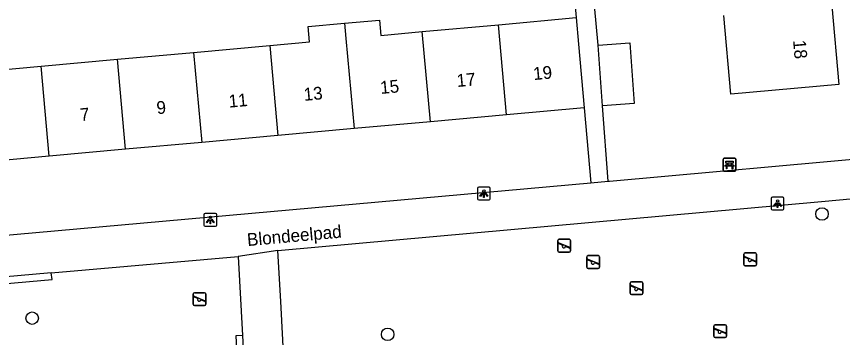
# Model space of a CAD drawing. Extents: x 160557 to 161245, y 385330 to 386505.
# Drawn here: x 160854.3 to 160919, y 385468.3 to 385493.5 of the extents above; entities that cross this region are included whole.
import ezdxf

# ---------------------------------------------------------------- set-up
doc = ezdxf.new("R2010")
doc.units = 0
for name, color, linetype in [('IMGEO_Bank', 7, 'Continuous'), ('IMGEO_Boom', 7, 'Continuous'), ('IMGEO_Haag', 7, 'Continuous'), ('IMGEO_Lichtpunt', 7, 'Continuous'), ('IMGEO_Openbare_ruimte_label', 7, 'Continuous'), ('IMGEO_Pand', 7, 'Continuous'), ('IMGEO_Pand_nummerreeks', 7, 'Continuous'), ('IMGEO_Speelvoorziening', 7, 'Continuous'), ('IMGEO_Voetpad_open', 7, 'Continuous')]:
    doc.layers.add(name, color=color, linetype=linetype)

msp = doc.modelspace()

# ---------------------------------------------------------------- linework, layer by layer
at = {"layer": 'IMGEO_Bank'}
for p, q in [((160909.683, 385481.42), (160909.683, 385482.261)), ((160909.683, 385482.261), (160909.683, 385481.42)), ((160909.758, 385482.345), (160910.599, 385482.345)), ((160910.599, 385482.345), (160909.758, 385482.345)), ((160910.683, 385482.27), (160910.683, 385481.429)), ((160910.683, 385481.429), (160910.683, 385482.27)), ((160910.38, 385481.743), (160909.987, 385481.743)), ((160909.992, 385481.851), (160909.992, 385481.957)), ((160910.036, 385481.957), (160910.036, 385481.851)), ((160910.324, 385481.963), (160910.042, 385481.963)), ((160910.042, 385481.845), (160910.324, 385481.845)), ((160910.33, 385481.851), (160910.33, 385481.957)), ((160910.374, 385481.957), (160910.374, 385481.851)), ((160910.608, 385481.345), (160909.767, 385481.345)), ((160909.767, 385481.345), (160910.608, 385481.345))]:
    msp.add_line(p, q, dxfattribs=at)
for points in [[(160909.93, 385481.743), (160909.788, 385481.743), (160909.9, 385481.845), (160909.986, 385481.845)], [(160909.986, 385481.963), (160909.9, 385481.963), (160909.9, 385482.124), (160910.463, 385482.124), (160910.463, 385481.963), (160910.38, 385481.963)], [(160909.98, 385481.736), (160909.98, 385481.529), (160909.937, 385481.529), (160909.937, 385481.736)], [(160910.38, 385481.845), (160910.463, 385481.845), (160910.575, 385481.743), (160910.436, 385481.743)], [(160910.43, 385481.736), (160910.43, 385481.529), (160910.386, 385481.529), (160910.386, 385481.736)]]:
    msp.add_lwpolyline(points, dxfattribs=at)
for centre, radius, start, end in [((160909.761, 385482.267), 0.0779, 92.4484, 184.28452), ((160909.761, 385482.267), 0.0779, 92.4484, 184.28452), ((160910.605, 385482.267), 0.0779, 2.4484, 94.28452), ((160910.605, 385482.267), 0.0779, 2.4484, 94.28452), ((160909.93, 385481.736), 0.00671, 2.89567, 87.10433), ((160909.987, 385481.736), 0.00671, 92.89567, 177.10433), ((160909.985, 385481.956), 0.00671, 2.89567, 87.10433), ((160909.985, 385481.852), 0.00671, 272.89567, 357.10433), ((160910.042, 385481.956), 0.00671, 92.89567, 177.10433), ((160910.042, 385481.852), 0.00671, 182.89567, 267.10433), ((160910.324, 385481.956), 0.00671, 2.89567, 87.10433), ((160910.324, 385481.852), 0.00671, 272.89567, 357.10433), ((160910.381, 385481.956), 0.00671, 92.89567, 177.10433), ((160910.381, 385481.852), 0.00671, 182.89567, 267.10433), ((160910.379, 385481.736), 0.00671, 2.89567, 87.10433), ((160910.436, 385481.736), 0.00671, 92.89567, 177.10433), ((160909.761, 385481.423), 0.0779, 182.4484, 274.28452), ((160909.761, 385481.423), 0.0779, 182.4484, 274.28452), ((160910.605, 385481.423), 0.0779, 272.4484, 4.28452), ((160910.605, 385481.423), 0.0779, 272.4484, 4.28452)]:
    msp.add_arc(centre, radius, start, end, dxfattribs=at)
at = {"layer": 'IMGEO_Boom'}
for centre in [(160917.433, 385477.979), (160855.505, 385469.808), (160883.38, 385468.533)]:
    msp.add_circle(centre, 0.489, dxfattribs=at)
at = {"layer": 'IMGEO_Haag'}
for points in [[(160840.18, 385471.366), (160848.469, 385472.092), (160857.062, 385472.852), (160857.008, 385473.35)], [(160871.994, 385468.436), (160871.486, 385468.419), (160872.292, 385452.97), (160872.212, 385452.59), (160872.049, 385452.222), (160871.814, 385451.897), (160871.526, 385451.637), (160870.968, 385451.351), (160869.715, 385451.075), (160858.274, 385448.688), (160858.374, 385448.199)]]:
    msp.add_lwpolyline(points, dxfattribs=at)
at = {"layer": 'IMGEO_Lichtpunt'}
for p, q in [((160890.426, 385479.987), (160890.426, 385479.18)), ((160890.426, 385479.987), (160890.426, 385479.18)), ((160891.328, 385480.082), (160890.52, 385480.082)), ((160891.328, 385480.082), (160890.52, 385480.082)), ((160891.422, 385479.18), (160891.422, 385479.987)), ((160891.422, 385479.18), (160891.422, 385479.987)), ((160890.52, 385479.086), (160891.328, 385479.086)), ((160890.52, 385479.086), (160891.328, 385479.086)), ((160913.452, 385479.202), (160913.452, 385478.395)), ((160913.452, 385479.202), (160913.452, 385478.395)), ((160914.354, 385479.297), (160913.546, 385479.297)), ((160914.354, 385479.297), (160913.546, 385479.297)), ((160914.448, 385478.395), (160914.448, 385479.202)), ((160914.448, 385478.395), (160914.448, 385479.202)), ((160868.977, 385477.916), (160868.977, 385477.109)), ((160868.977, 385477.916), (160868.977, 385477.109)), ((160869.879, 385478.011), (160869.071, 385478.011)), ((160869.879, 385478.011), (160869.071, 385478.011)), ((160869.973, 385477.109), (160869.973, 385477.916)), ((160869.973, 385477.109), (160869.973, 385477.916)), ((160913.546, 385478.301), (160914.354, 385478.301)), ((160913.546, 385478.301), (160914.354, 385478.301)), ((160869.071, 385477.015), (160869.879, 385477.015)), ((160869.071, 385477.015), (160869.879, 385477.015))]:
    msp.add_line(p, q, dxfattribs=at)
for points in [[(160890.8, 385479.651), (160890.839, 385479.623), (160890.651, 385479.361), (160890.613, 385479.388), (160890.8, 385479.651)], [(160891.012, 385479.623), (160891.05, 385479.65), (160891.237, 385479.388), (160891.198, 385479.36), (160891.012, 385479.623)], [(160890.902, 385479.603), (160890.949, 385479.603), (160890.949, 385479.281), (160890.902, 385479.281), (160890.902, 385479.603)], [(160913.826, 385478.866), (160913.865, 385478.838), (160913.677, 385478.576), (160913.639, 385478.603), (160913.826, 385478.866)], [(160913.928, 385478.818), (160913.975, 385478.818), (160913.975, 385478.496), (160913.928, 385478.496), (160913.928, 385478.818)], [(160914.038, 385478.838), (160914.076, 385478.865), (160914.263, 385478.603), (160914.224, 385478.575), (160914.038, 385478.838)], [(160869.351, 385477.58), (160869.39, 385477.552), (160869.202, 385477.29), (160869.164, 385477.317), (160869.351, 385477.58)], [(160869.453, 385477.532), (160869.5, 385477.532), (160869.5, 385477.21), (160869.453, 385477.21), (160869.453, 385477.532)], [(160869.563, 385477.552), (160869.601, 385477.579), (160869.788, 385477.317), (160869.749, 385477.289), (160869.563, 385477.552)]]:
    msp.add_lwpolyline(points, dxfattribs=at)
for centre in [(160890.925, 385479.785), (160913.951, 385479), (160869.476, 385477.714)]:
    msp.add_circle(centre, 0.0994, dxfattribs=at)
for centre, start, end in [((160890.52, 385479.987), 90, 180), ((160890.52, 385479.987), 90, 180), ((160891.328, 385479.987), 0, 90), ((160891.328, 385479.987), 0, 90), ((160890.52, 385479.18), 180, 270), ((160890.52, 385479.18), 180, 270), ((160891.328, 385479.18), 270, 0), ((160891.328, 385479.18), 270, 360), ((160913.546, 385479.202), 90, 180), ((160913.546, 385479.202), 90, 180), ((160914.354, 385479.202), 0, 90), ((160914.354, 385479.202), 0, 90), ((160913.546, 385478.395), 180, 270), ((160913.546, 385478.395), 180, 270), ((160914.354, 385478.395), 270, 0), ((160914.354, 385478.395), 270, 360), ((160869.071, 385477.916), 90, 180), ((160869.071, 385477.916), 90, 180), ((160869.879, 385477.916), 0, 90), ((160869.879, 385477.916), 0, 90), ((160869.071, 385477.109), 180, 270), ((160869.071, 385477.109), 180, 270), ((160869.879, 385477.109), 270, 0), ((160869.879, 385477.109), 270, 360)]:
    msp.add_arc(centre, 0.0946, start, end, dxfattribs=at)
at = {"layer": 'IMGEO_Pand'}
for points in [[(160918.215, 385494.306), (160918.76, 385488.141), (160910.284, 385487.387), (160909.739, 385493.557)], [(160892.06, 385492.831), (160898.156, 385493.385)], [(160898.156, 385493.385), (160898.343, 385491.289), (160898.786, 385486.308)], [(160874.134, 385491.202), (160877.253, 385491.486), (160877.144, 385492.688), (160880, 385492.947)], [(160880, 385492.947), (160882.741, 385493.196), (160882.851, 385491.994), (160886.085, 385492.288)], [(160880, 385492.947), (160880.109, 385491.745), (160880.75, 385484.674)], [(160886.085, 385492.288), (160892.06, 385492.831)], [(160892.701, 385485.757), (160892.06, 385492.831)], [(160886.726, 385485.216), (160886.085, 385492.288)], [(160899.871, 385491.211), (160902.36, 385491.394), (160902.709, 385486.637), (160900.22, 385486.454)], [(160862.184, 385490.115), (160868.159, 385490.659)], [(160868.159, 385490.659), (160874.134, 385491.202)], [(160868.159, 385490.659), (160868.8, 385483.592)], [(160874.134, 385491.202), (160874.775, 385484.133)], [(160900.22, 385486.454), (160899.871, 385491.211)], [(160856.209, 385489.572), (160862.184, 385490.115)], [(160862.824, 385483.051), (160862.184, 385490.115)], [(160850.233, 385489.029), (160856.209, 385489.572)], [(160856.849, 385482.509), (160856.209, 385489.572)], [(160898.786, 385486.308), (160892.701, 385485.757)], [(160892.701, 385485.757), (160886.726, 385485.216)], [(160886.726, 385485.216), (160880.75, 385484.674)], [(160880.75, 385484.674), (160874.775, 385484.133)], [(160868.8, 385483.592), (160862.824, 385483.051)], [(160874.775, 385484.133), (160868.8, 385483.592)], [(160862.824, 385483.051), (160856.849, 385482.509)], [(160856.849, 385482.509), (160850.873, 385481.968)]]:
    msp.add_lwpolyline(points, dxfattribs=at)
at = {"layer": 'IMGEO_Speelvoorziening'}
for p, q in [((160896.721, 385475.091), (160896.721, 385475.891)), ((160896.721, 385475.891), (160896.721, 385475.091)), ((160896.821, 385475.991), (160897.611, 385475.991)), ((160897.611, 385475.991), (160896.821, 385475.991)), ((160897.711, 385475.891), (160897.711, 385475.091)), ((160897.711, 385475.091), (160897.711, 385475.891)), ((160897.104, 385475.519), (160896.765, 385475.656)), ((160896.79, 385475.716), (160897.666, 385475.363)), ((160897.642, 385475.303), (160897.302, 385475.44)), ((160897.611, 385474.991), (160896.821, 385474.991)), ((160896.821, 385474.991), (160897.611, 385474.991)), ((160899.001, 385473.81), (160899.001, 385474.61)), ((160899.001, 385474.61), (160899.001, 385473.81)), ((160899.101, 385474.71), (160899.891, 385474.71)), ((160899.891, 385474.71), (160899.101, 385474.71)), ((160899.991, 385474.61), (160899.991, 385473.81)), ((160899.991, 385473.81), (160899.991, 385474.61)), ((160911.309, 385474.018), (160911.309, 385474.818)), ((160911.309, 385474.818), (160911.309, 385474.018)), ((160911.692, 385474.446), (160911.353, 385474.583)), ((160911.378, 385474.643), (160912.254, 385474.29)), ((160911.409, 385474.918), (160912.199, 385474.918)), ((160912.199, 385474.918), (160911.409, 385474.918)), ((160912.299, 385474.818), (160912.299, 385474.018)), ((160912.299, 385474.018), (160912.299, 385474.818)), ((160899.384, 385474.238), (160899.045, 385474.375)), ((160899.07, 385474.435), (160899.946, 385474.082)), ((160899.922, 385474.022), (160899.582, 385474.159)), ((160912.199, 385473.918), (160911.409, 385473.918)), ((160911.409, 385473.918), (160912.199, 385473.918)), ((160912.23, 385474.23), (160911.89, 385474.367)), ((160899.891, 385473.71), (160899.101, 385473.71)), ((160899.101, 385473.71), (160899.891, 385473.71)), ((160902.392, 385471.759), (160902.392, 385472.559)), ((160902.392, 385472.559), (160902.392, 385471.759)), ((160902.492, 385472.659), (160903.282, 385472.659)), ((160903.282, 385472.659), (160902.492, 385472.659)), ((160903.382, 385472.559), (160903.382, 385471.759)), ((160903.382, 385471.759), (160903.382, 385472.559)), ((160902.775, 385472.187), (160902.436, 385472.324)), ((160902.461, 385472.384), (160903.337, 385472.031)), ((160903.313, 385471.971), (160902.973, 385472.108)), ((160868.129, 385470.903), (160868.129, 385471.703)), ((160868.129, 385471.703), (160868.129, 385470.903)), ((160868.512, 385471.331), (160868.173, 385471.468)), ((160868.198, 385471.528), (160869.074, 385471.175)), ((160868.229, 385471.803), (160869.019, 385471.803)), ((160869.019, 385471.803), (160868.229, 385471.803)), ((160869.05, 385471.115), (160868.71, 385471.252)), ((160869.119, 385471.703), (160869.119, 385470.903)), ((160869.119, 385470.903), (160869.119, 385471.703)), ((160903.282, 385471.659), (160902.492, 385471.659)), ((160902.492, 385471.659), (160903.282, 385471.659)), ((160869.019, 385470.803), (160868.229, 385470.803)), ((160868.229, 385470.803), (160869.019, 385470.803)), ((160909.044, 385469.289), (160909.834, 385469.289)), ((160909.834, 385469.289), (160909.044, 385469.289)), ((160908.944, 385468.389), (160908.944, 385469.189)), ((160908.944, 385469.189), (160908.944, 385468.389)), ((160909.327, 385468.817), (160908.988, 385468.954)), ((160909.013, 385469.014), (160909.889, 385468.661)), ((160909.865, 385468.601), (160909.525, 385468.738)), ((160909.934, 385469.189), (160909.934, 385468.389)), ((160909.934, 385468.389), (160909.934, 385469.189)), ((160909.834, 385468.289), (160909.044, 385468.289)), ((160909.044, 385468.289), (160909.834, 385468.289))]:
    msp.add_line(p, q, dxfattribs=at)
for centre, radius, start, end in [((160896.821, 385475.891), 0.1, 90, 180), ((160896.821, 385475.891), 0.1, 90, 180), ((160897.611, 385475.891), 0.1, 0, 90), ((160897.611, 385475.891), 0.1, 360, 90), ((160896.778, 385475.686), 0.0327, 68.07798, 248.07798), ((160897.183, 385475.429), 0.12, 130.99278, 5.16318), ((160897.654, 385475.333), 0.0327, 248.07798, 68.07798), ((160896.821, 385475.091), 0.1, 180, 270), ((160896.821, 385475.091), 0.1, 180, 270), ((160897.611, 385475.091), 0.1, 270, 0), ((160897.611, 385475.091), 0.1, 270, 0), ((160899.101, 385474.61), 0.1, 90, 180), ((160899.101, 385474.61), 0.1, 90, 180), ((160899.891, 385474.61), 0.1, 0, 90), ((160899.891, 385474.61), 0.1, 360, 90), ((160911.409, 385474.818), 0.1, 90, 180), ((160911.409, 385474.818), 0.1, 90, 180), ((160911.366, 385474.613), 0.0327, 68.07798, 248.07798), ((160912.199, 385474.818), 0.1, 0, 90), ((160912.199, 385474.818), 0.1, 360, 90), ((160899.101, 385473.81), 0.1, 180, 270), ((160899.101, 385473.81), 0.1, 180, 270), ((160899.058, 385474.405), 0.0327, 68.07798, 248.07798), ((160899.463, 385474.148), 0.12, 130.99278, 5.16318), ((160899.891, 385473.81), 0.1, 270, 0), ((160899.891, 385473.81), 0.1, 270, 0), ((160899.934, 385474.052), 0.0327, 248.07798, 68.07798), ((160911.409, 385474.018), 0.1, 180, 270), ((160911.409, 385474.018), 0.1, 180, 270), ((160911.771, 385474.356), 0.12, 130.99278, 5.16318), ((160912.199, 385474.018), 0.1, 270, 0), ((160912.199, 385474.018), 0.1, 270, 0), ((160912.242, 385474.26), 0.0327, 248.07798, 68.07798), ((160902.492, 385472.559), 0.1, 90, 180), ((160902.492, 385472.559), 0.1, 90, 180), ((160903.282, 385472.559), 0.1, 0, 90), ((160903.282, 385472.559), 0.1, 360, 90), ((160902.449, 385472.354), 0.0327, 68.07798, 248.07798), ((160902.854, 385472.097), 0.12, 130.99278, 5.16318), ((160903.325, 385472.001), 0.0327, 248.07798, 68.07798), ((160868.229, 385471.703), 0.1, 90, 180), ((160868.229, 385471.703), 0.1, 90, 180), ((160868.186, 385471.498), 0.0327, 68.07798, 248.07798), ((160868.591, 385471.241), 0.12, 130.99278, 5.16318), ((160869.019, 385471.703), 0.1, 0, 90), ((160869.019, 385471.703), 0.1, 360, 90), ((160902.492, 385471.759), 0.1, 180, 270), ((160902.492, 385471.759), 0.1, 180, 270), ((160903.282, 385471.759), 0.1, 270, 0), ((160903.282, 385471.759), 0.1, 270, 0), ((160868.229, 385470.903), 0.1, 180, 270), ((160868.229, 385470.903), 0.1, 180, 270), ((160869.019, 385470.903), 0.1, 270, 0), ((160869.019, 385470.903), 0.1, 270, 0), ((160869.062, 385471.145), 0.0327, 248.07798, 68.07798), ((160909.044, 385469.189), 0.1, 90, 180), ((160909.044, 385469.189), 0.1, 90, 180), ((160909.834, 385469.189), 0.1, 0, 90), ((160909.834, 385469.189), 0.1, 360, 90), ((160909.001, 385468.984), 0.0327, 68.07798, 248.07798), ((160909.406, 385468.727), 0.12, 130.99278, 5.16318), ((160909.877, 385468.631), 0.0327, 248.07798, 68.07798), ((160909.044, 385468.389), 0.1, 180, 270), ((160909.044, 385468.389), 0.1, 180, 270), ((160909.834, 385468.389), 0.1, 270, 0), ((160909.834, 385468.389), 0.1, 270, 0)]:
    msp.add_arc(centre, radius, start, end, dxfattribs=at)
at = {"layer": 'IMGEO_Voetpad_open'}
for points in [[(160897.322, 385502.59), (160898.156, 385493.385)], [(160899.871, 385491.211), (160899.584, 385494.338)], [(160898.786, 385486.308), (160899.294, 385480.429)], [(160900.653, 385480.551), (160900.22, 385486.454)], [(160900.653, 385480.551), (160900.782, 385480.563), (160922.169, 385482.49)], [(160835.652, 385474.705), (160844.078, 385475.481), (160899.294, 385480.429)], [(160899.294, 385480.429), (160899.308, 385480.43), (160900.653, 385480.551)], [(160874.775, 385475.11), (160917.394, 385478.959), (160922.473, 385479.418)], [(160874.775, 385475.11), (160871.661, 385474.647)], [(160875.216, 385467.018), (160875.156, 385468.116), (160874.993, 385471.113), (160874.775, 385475.11)], [(160857.008, 385473.35), (160871.661, 385474.647)], [(160871.661, 385474.647), (160871.994, 385468.436)], [(160857.008, 385473.35), (160836.409, 385471.526)], [(160871.994, 385468.436), (160872.321, 385462.323)]]:
    msp.add_lwpolyline(points, dxfattribs=at)

# ---------------------------------------------------------------- texts
at = {"layer": 'IMGEO_Openbare_ruimte_label'}
msp.add_text('Blondeelpad', height=1, rotation=5.16331, dxfattribs=at).set_placement((160872.399, 385475.458))
at = {"layer": 'IMGEO_Pand_nummerreeks'}
for s, rotation, p in [('18', 275.07845, (160915.16, 385491.588)), ('19', 5.17556, (160894.828, 385488.481)), ('17', 5.17556, (160888.831, 385487.937)), ('15', 5.17381, (160882.834, 385487.394)), ('11', 5.17556, (160870.952, 385486.318)), ('13', 5.17381, (160876.837, 385486.851)), ('9', 5.17556, (160865.3, 385485.805)), ('7', 5.17556, (160859.303, 385485.261))]:
    msp.add_text(s, height=1, rotation=rotation, dxfattribs=at).set_placement(p)

doc.saveas('drawing.dxf')
